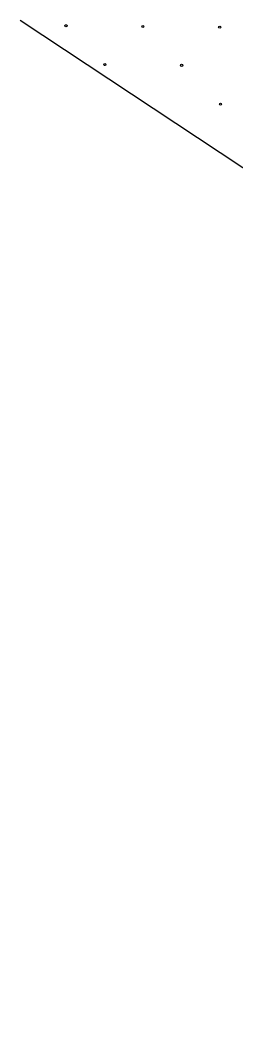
# Model space of a CAD drawing. Extents: x 1612280 to 1883141, y 560852 to 780851.
# Drawn here: x 1744005 to 1745083, y 610535 to 615615 of the extents above; entities that cross this region are included whole.
import ezdxf

# ---------------------------------------------------------------- set-up
doc = ezdxf.new("R2010")
doc.units = 0
doc.layers.add('DESIGN - EROSION CONTROL - Devices', color=7, linetype='Continuous')
doc.layers.add('DESIGN - SCRATCH - User 1', color=7, linetype='Continuous')

msp = doc.modelspace()

# ---------------------------------------------------------------- linework, layer by layer
at = {"layer": 'DESIGN - EROSION CONTROL - Devices'}
for centre in [(1744233.8, 615588.5), (1744233.8, 615588.5), (1744618.3, 615584.8), (1744618.3, 615584.8), (1745002.9, 615581.1), (1745002.9, 615581.1), (1744427.9, 615394.4), (1744427.9, 615394.4), (1744812.5, 615390.6), (1744812.5, 615390.6), (1745006.6, 615196.5), (1745006.6, 615196.5)]:
    msp.add_circle(centre, 5.28, dxfattribs=at)
at = {"layer": 'DESIGN - SCRATCH - User 1'}
msp.add_lwpolyline([(1751668.6, 610534.9), (1749904.8, 611700), (1746785.1, 613778.5), (1744005.3, 615615.4)], dxfattribs=at)
msp.add_lwpolyline([(1751668.6, 610534.9), (1749904.8, 611700), (1746785.1, 613778.5), (1744005.3, 615615.4)], dxfattribs=at)

doc.saveas('drawing.dxf')
